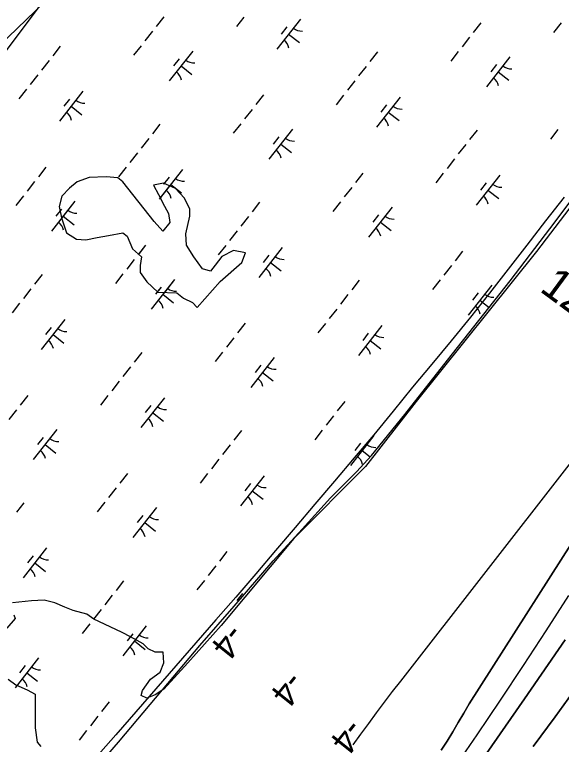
# Model space of a CAD drawing. Extents: x 3896831 to 3918110, y 171006 to 193349.
# Drawn here: x 3910415 to 3911133, y 185832 to 186792 of the extents above; entities that cross this region are included whole.
import ezdxf

# ---------------------------------------------------------------- set-up
doc = ezdxf.new("R2010")
doc.units = 0
for name, color, linetype in [('V-RIVR-EDGE', 7, 'Continuous'), ('V-RIVR-RANG', 7, 'Continuous'), ('V-RRAP-FSHR', 7, 'Continuous'), ('V-STRM-FMON', 7, 'Continuous'), ('V-TOPO-DPTH', 7, 'Continuous'), ('V-TOPO-MINR', 7, 'Continuous'), ('V-TOPO-SHOR', 7, 'Continuous'), ('V-UTIL-LINE', 7, 'Continuous'), ('V-WETL-SWMP', 7, 'Continuous')]:
    doc.layers.add(name, color=color, linetype=linetype)

msp = doc.modelspace()

# ---------------------------------------------------------------- linework, layer by layer
at = {"layer": 'V-RIVR-EDGE'}
for points in [[(3911168.36, 186569.27), (3911100.52, 186480.07), (3910942.56, 186283.08), (3910875.65, 186197.59), (3910781.8, 186102.81), (3910686.1, 185988.52), (3910642.42, 185939.27), (3910610.83, 185904.89), (3910599.68, 185897.45), (3910588.53, 185892.81), (3910581.1, 185896.53), (3910582.95, 185903.03), (3910593.18, 185917.9), (3910606.18, 185927.19), (3910610.83, 185939.27), (3910609.9, 185953.21), (3910599.68, 185953.21), (3910590.39, 185957.85), (3910583.88, 185964.36), (3910567.16, 185973.65), (3910556.01, 185979.23), (3910532.78, 185990.38), (3910518.84, 185996.88), (3910509.55, 186003.38), (3910491.89, 186008.03), (3910480.74, 186012.68), (3910467.73, 186018.25), (3910453.79, 186021.97), (3910437.07, 186021.04), (3910411.98, 186018.25)], [(3910413.84, 186002.46), (3910415.7, 185997.81), (3910404.55, 185984.8)], [(3910406.4, 185917.9), (3910416.63, 185910.46), (3910431.49, 185903.96), (3910441.71, 185898.38), (3910441.71, 185865.86), (3910441.71, 185853.78), (3910444.5, 185835.2), (3910449.15, 185829.62)]]:
    msp.add_lwpolyline(points, dxfattribs=at)
at = {"layer": 'V-RRAP-FSHR'}
msp.add_lwpolyline([(3911136.72, 186551.64), (3911112.19, 186520.48), (3911087.65, 186488.46), (3911063.12, 186456.86), (3911038.59, 186425.27), (3911013.98, 186393.74), (3910988.56, 186362.85), (3910963.15, 186331.96), (3910937.74, 186301.76), (3910912.32, 186270.19), (3910886.91, 186239.3), (3910861.11, 186208.73), (3910835.19, 186178.26), (3910809.28, 186147.79), (3910783.37, 186117.32), (3910757.45, 186086.85), (3910731.54, 186056.38), (3910705.62, 186025.91), (3910679.4, 185995.71), (3910653.12, 185965.56), (3910626.83, 185935.41), (3910600.55, 185905.25), (3910574.27, 185875.1), (3910547.98, 185844.95), (3910521.58, 185814.9)], dxfattribs=at)
at = {"layer": 'V-TOPO-DPTH'}
for points in [[(3910975.31, 185824.52), (3910982.92, 185836.55), (3910990.44, 185848.64), (3910997.79, 185860.83), (3911005.01, 185873.1), (3911012.03, 185885.48), (3911344.1, 186406.15), (3911364.46, 186434.24), (3911384.91, 186462.25), (3911405.53, 186490.15), (3911426.24, 186517.98), (3911450.95, 186550.99), (3911484.08, 186595.28), (3911517.18, 186639.59), (3911550.24, 186683.94), (3911583.28, 186728.29), (3911836.46, 187068.58), (3911837.2, 187069.56), (3911839.41, 187072.51), (3911840.89, 187074.47), (3911842.38, 187076.43), (3912183.06, 187527.69)], [(3911138.22, 185969.52), (3911084.7, 185892.08), (3910998.82, 185768.55)], [(3910998.82, 185768.55), (3911084.7, 185892.08), (3911138.22, 185969.52)], [(3911153.68, 185907.75), (3911124.95, 185868.61), (3911096.32, 185829.41)], [(3911096.32, 185829.41), (3911124.95, 185868.61), (3911153.68, 185907.75)]]:
    msp.add_lwpolyline(points, dxfattribs=at)
at = {"layer": 'V-TOPO-MINR'}
for points in [[(3912110.26, 187582.7), (3912109.86, 187582.17), (3912062.97, 187520.19), (3912016.27, 187458.06), (3911806.03, 187176.85), (3911786.69, 187150.51), (3911767.66, 187123.94), (3911749.1, 187097.04), (3911730.85, 187069.93), (3911675.85, 186986.65), (3911384.63, 186512.07), (3911369.48, 186491.32), (3911368.2, 186489.57), (3911365.6, 186486.09), (3911364.29, 186484.37), (3911362.34, 186481.81), (3911360.98, 186480.03), (3910921.72, 185915.31), (3910911.07, 185901.51), (3910900.48, 185887.67), (3910889.99, 185873.76), (3910879.56, 185859.8), (3910869.31, 185845.71), (3910859.22, 185831.5)], [(3912183.06, 187527.69), (3911842.38, 187076.43), (3911840.89, 187074.47), (3911839.41, 187072.51), (3911837.2, 187069.56), (3911836.46, 187068.58), (3911583.28, 186728.29), (3911550.24, 186683.94), (3911517.18, 186639.59), (3911484.08, 186595.28), (3911450.95, 186550.99), (3911426.24, 186517.98), (3911405.53, 186490.15), (3911384.91, 186462.25), (3911364.46, 186434.24), (3911344.1, 186406.15), (3911012.03, 185885.48), (3911005.01, 185873.1), (3910997.79, 185860.83), (3910990.44, 185848.64), (3910982.92, 185836.55), (3910975.31, 185824.52)], [(3911142.63, 186027.75), (3911112.94, 185981.68), (3911082.97, 185935.8), (3911052.58, 185890.19), (3911021.92, 185844.76), (3910993.38, 185802.89)], [(3911138.22, 185969.52), (3911084.7, 185892.08), (3910998.82, 185768.55)], [(3911153.68, 185907.75), (3911124.95, 185868.61), (3911096.32, 185829.41)]]:
    msp.add_lwpolyline(points, dxfattribs=at)
at = {"layer": 'V-TOPO-SHOR'}
msp.add_lwpolyline([(3910654.5, 186406.51), (3910684.96, 186440.74), (3910713.5, 186465.57), (3910718.06, 186478.34), (3910702.4, 186481.53), (3910687.08, 186473.56), (3910678.27, 186462.32), (3910672.1, 186454.44), (3910661.58, 186457.24), (3910650.49, 186473.2), (3910640.52, 186488.27), (3910639.7, 186503.44), (3910645.04, 186526.48), (3910644.95, 186535.63), (3910638.11, 186550.07), (3910626.38, 186562.9), (3910610.24, 186570.1), (3910597.32, 186567.52), (3910603.92, 186555.08), (3910611.88, 186539.76), (3910617.11, 186530.22), (3910618.57, 186518.18), (3910609.76, 186506.94), (3910598.02, 186519.76), (3910557.11, 186571.8), (3910550.36, 186577.09), (3910534.95, 186578.27), (3910512.64, 186577.61), (3910497.08, 186571.65), (3910486.89, 186563.29), (3910476.95, 186552.92), (3910473.52, 186539.28), (3910476.35, 186524.35), (3910482.79, 186504.78), (3910496.04, 186496.2), (3910508.32, 186495.66), (3910523.25, 186498.49), (3910538.17, 186501.31), (3910557.11, 186504.63), (3910562.73, 186500.22), (3910569.82, 186483.77), (3910581.31, 186472.95), (3910579.63, 186461.55), (3910579.73, 186452.41), (3910588.33, 186440.22), (3910603.19, 186426.75), (3910627.75, 186425.66), (3910636.75, 186418.61), (3910648.63, 186412.92)], close=True, dxfattribs=at)
at = {"layer": 'V-UTIL-LINE'}
for points in [[(3907581.38, 183502.32), (3907734.57, 183396.26), (3908170.58, 183973.68), (3908524.1, 184327.21), (3908912.98, 184727.87), (3909396.13, 185399.56), (3909513.97, 185670.6), (3909808.57, 186000.55), (3910067.82, 186295.15), (3911010.55, 187556.05), (3911470.13, 188145.26)], [(3911670.46, 187980.28), (3909726.08, 186106.61), (3909690.73, 186047.69), (3909490.4, 185423.13), (3908571.24, 184256.5), (3908123.44, 183643.73), (3907157.15, 182394.62), (3906544.37, 181593.3), (3906120.15, 181051.23), (3905460.24, 180002.44), (3904670.7, 178765.11), (3903951.87, 177622.05), (3903445.16, 176832.52), (3902962.01, 176054.77), (3902855.95, 175866.22)]]:
    msp.add_lwpolyline(points, dxfattribs=at)
at = {"layer": 'V-WETL-SWMP'}
for p, q in [((3910610.7, 186788.47), (3910600.83, 186775.87)), ((3910716.17, 186788.34), (3910706.3, 186775.74)), ((3910790.3, 186785.6), (3910759.46, 186746.25)), ((3910772.51, 186775.41), (3910765.1, 186765.96)), ((3911027.35, 186780.77), (3911017.48, 186768.17)), ((3911132.81, 186780.64), (3911122.94, 186768.04)), ((3910595.9, 186769.58), (3910586.03, 186756.98)), ((3910774.88, 186765.92), (3910789.05, 186754.82)), ((3911012.54, 186761.88), (3911002.67, 186749.28)), ((3910474.86, 186750.1), (3910464.99, 186737.5)), ((3910581.09, 186750.69), (3910571.22, 186738.09)), ((3910648.91, 186743.65), (3910618.07, 186704.3)), ((3910891.5, 186742.4), (3910881.63, 186729.8)), ((3910997.74, 186742.99), (3910987.87, 186730.39)), ((3911065.55, 186735.95), (3911034.71, 186696.6)), ((3910460.05, 186731.21), (3910450.18, 186718.61)), ((3910631.12, 186733.46), (3910623.71, 186724.01)), ((3911047.76, 186725.76), (3911040.36, 186716.31)), ((3910633.49, 186723.98), (3910647.66, 186712.87)), ((3910876.69, 186723.51), (3910866.82, 186710.91)), ((3911050.13, 186716.28), (3911064.3, 186705.17)), ((3910445.25, 186712.32), (3910435.38, 186699.72)), ((3910861.89, 186704.62), (3910852.02, 186692.02)), ((3910430.44, 186693.43), (3910420.57, 186680.83)), ((3910504.58, 186690.69), (3910473.73, 186651.34)), ((3910486.78, 186680.5), (3910479.38, 186671.05)), ((3910741.62, 186685.86), (3910731.75, 186673.27)), ((3910847.08, 186685.73), (3910837.21, 186673.13)), ((3910921.22, 186682.99), (3910890.38, 186643.64)), ((3910489.15, 186671.02), (3910503.32, 186659.91)), ((3910726.82, 186666.97), (3910716.95, 186654.38)), ((3910903.43, 186672.8), (3910896.02, 186663.35)), ((3910905.8, 186663.32), (3910919.96, 186652.21)), ((3910712.01, 186648.08), (3910702.14, 186635.49)), ((3910605.78, 186647.49), (3910595.91, 186634.89)), ((3910779.83, 186641.04), (3910748.98, 186601.69)), ((3911022.42, 186639.79), (3911012.55, 186627.19)), ((3911128.65, 186640.38), (3911118.78, 186627.79)), ((3910590.97, 186628.6), (3910581.1, 186616)), ((3910762.04, 186630.85), (3910754.63, 186621.4)), ((3910764.41, 186621.37), (3910778.57, 186610.26)), ((3911007.61, 186620.9), (3910997.74, 186608.3)), ((3910576.17, 186609.71), (3910566.3, 186597.12)), ((3910992.81, 186602.01), (3910982.94, 186589.42)), ((3910455.9, 186590.95), (3910446.03, 186578.36)), ((3910561.36, 186590.82), (3910551.49, 186578.23)), ((3910635.49, 186588.08), (3910604.65, 186548.73)), ((3910872.54, 186583.25), (3910862.67, 186570.66)), ((3910978, 186583.12), (3910968.13, 186570.53)), ((3910441.09, 186572.06), (3910431.22, 186559.47)), ((3910617.7, 186577.89), (3910610.3, 186568.44)), ((3911052.14, 186580.38), (3911021.29, 186541.03)), ((3910618.51, 186566.41), (3910606.2, 186550.7)), ((3910611.24, 186569.65), (3910610.3, 186568.44)), ((3910620.07, 186568.41), (3910634.24, 186557.3)), ((3910857.74, 186564.36), (3910847.87, 186551.77)), ((3911034.34, 186570.19), (3911026.94, 186560.74)), ((3911124.97, 186519.05), (3911160.98, 186567.4)), ((3910426.29, 186553.17), (3910416.42, 186540.58)), ((3911036.72, 186560.71), (3911050.88, 186549.6)), ((3910494.1, 186546.13), (3910463.26, 186506.78)), ((3910494.1, 186546.13), (3910476.55, 186523.74)), ((3910736.69, 186544.88), (3910726.82, 186532.29)), ((3910842.93, 186545.47), (3910833.06, 186532.88)), ((3910476.31, 186535.94), (3910468.91, 186526.5)), ((3910476.31, 186535.94), (3910474.57, 186533.72)), ((3910910.75, 186538.43), (3910879.9, 186499.08)), ((3910478.68, 186526.46), (3910492.85, 186515.35)), ((3910478.68, 186526.46), (3910492.85, 186515.35)), ((3910721.89, 186525.99), (3910712.02, 186513.4)), ((3910892.95, 186528.24), (3910885.55, 186518.8)), ((3910895.32, 186518.76), (3910909.49, 186507.65)), ((3911065.95, 186441.77), (3911124.97, 186519.05)), ((3910707.08, 186507.1), (3910697.21, 186494.51)), ((3910586.82, 186488.34), (3910576.95, 186475.75)), ((3910586.82, 186488.34), (3910577.54, 186476.5)), ((3910692.28, 186488.21), (3910682.41, 186475.62)), ((3910766.41, 186485.47), (3910735.57, 186446.12)), ((3910748.62, 186475.28), (3910741.22, 186465.84)), ((3911003.46, 186480.64), (3910993.59, 186468.05)), ((3910572.01, 186469.45), (3910562.14, 186456.86)), ((3910750.99, 186465.8), (3910765.16, 186454.69)), ((3910988.65, 186461.75), (3910978.78, 186449.16)), ((3910450.97, 186449.97), (3910441.1, 186437.38)), ((3910557.21, 186450.56), (3910547.34, 186437.97)), ((3910625.02, 186443.53), (3910594.18, 186404.17)), ((3910625.02, 186443.53), (3910611.58, 186426.38)), ((3910867.61, 186442.27), (3910857.74, 186429.68)), ((3910973.85, 186442.86), (3910963.98, 186430.27)), ((3910983.72, 186337.28), (3911065.95, 186441.77)), ((3910436.16, 186431.08), (3910426.29, 186418.49)), ((3910607.23, 186433.33), (3910599.83, 186423.89)), ((3910607.23, 186433.33), (3910602.54, 186427.34)), ((3911041.67, 186435.83), (3911010.82, 186396.47)), ((3910609.6, 186423.85), (3910623.77, 186412.75)), ((3910852.81, 186423.38), (3910842.94, 186410.79)), ((3911023.87, 186425.63), (3911016.47, 186416.19)), ((3910421.36, 186412.19), (3910411.49, 186399.6)), ((3911026.24, 186416.15), (3911038.33, 186406.68)), ((3910838, 186404.49), (3910828.13, 186391.9)), ((3910480.69, 186390.57), (3910449.84, 186351.21)), ((3910462.9, 186380.37), (3910455.49, 186370.93)), ((3910717.73, 186385.73), (3910707.86, 186373.14)), ((3910823.2, 186385.6), (3910813.33, 186373.01)), ((3910897.33, 186382.87), (3910866.49, 186343.51)), ((3910465.27, 186370.89), (3910479.43, 186359.79)), ((3910879.54, 186372.67), (3910872.14, 186363.23)), ((3910702.93, 186366.84), (3910693.06, 186354.25)), ((3910881.91, 186363.19), (3910896.08, 186352.09)), ((3910581.89, 186347.36), (3910572.02, 186334.77)), ((3910688.12, 186347.95), (3910678.25, 186335.36)), ((3910755.94, 186340.92), (3910725.1, 186301.56)), ((3910927.49, 186265.71), (3910983.72, 186337.28)), ((3910567.08, 186328.47), (3910557.21, 186315.88)), ((3910738.15, 186330.72), (3910730.75, 186321.28)), ((3910740.52, 186321.24), (3910754.69, 186310.14)), ((3910552.28, 186309.58), (3910542.41, 186296.99)), ((3910432.01, 186290.82), (3910422.14, 186278.23)), ((3910537.47, 186290.69), (3910527.6, 186278.1)), ((3910611.61, 186287.96), (3910580.76, 186248.6)), ((3910848.65, 186283.12), (3910838.78, 186270.53)), ((3910593.81, 186277.76), (3910586.41, 186268.32)), ((3910417.21, 186271.93), (3910407.34, 186259.34)), ((3910596.19, 186268.28), (3910610.35, 186257.18)), ((3910833.85, 186264.23), (3910823.98, 186251.64)), ((3910883.54, 186212.02), (3910927.49, 186265.71)), ((3910470.22, 186246.01), (3910439.37, 186206.66)), ((3910712.81, 186244.75), (3910702.94, 186232.16)), ((3910819.04, 186245.34), (3910809.17, 186232.75)), ((3910452.42, 186235.81), (3910445.02, 186226.37)), ((3910886.86, 186238.31), (3910856.02, 186198.96)), ((3910454.79, 186226.33), (3910468.96, 186215.23)), ((3910698, 186225.86), (3910688.13, 186213.27)), ((3910869.07, 186228.11), (3910861.66, 186218.67)), ((3910871.44, 186218.63), (3910882.02, 186210.33)), ((3910683.2, 186206.97), (3910673.33, 186194.38)), ((3910864.19, 186190.53), (3910883.54, 186212.02)), ((3910562.93, 186188.22), (3910553.06, 186175.62)), ((3910668.39, 186188.08), (3910658.52, 186175.49)), ((3910829.67, 186156.11), (3910864.19, 186190.53)), ((3910742.53, 186185.35), (3910711.68, 186146)), ((3910548.12, 186169.33), (3910538.25, 186156.73)), ((3910724.73, 186175.15), (3910717.33, 186165.71)), ((3910727.1, 186165.67), (3910741.27, 186154.57)), ((3910427.08, 186149.84), (3910417.21, 186137.25)), ((3910533.32, 186150.44), (3910523.45, 186137.84)), ((3910792.71, 186115.27), (3910829.67, 186156.11)), ((3910601.13, 186143.4), (3910570.29, 186104.05)), ((3910583.34, 186133.21), (3910575.94, 186123.76)), ((3910585.71, 186123.72), (3910599.88, 186112.62)), ((3910754.35, 186073.36), (3910792.71, 186115.27)), ((3910456.8, 186090.44), (3910425.96, 186051.09)), ((3910693.85, 186085.61), (3910683.98, 186073.01)), ((3910439.01, 186080.25), (3910431.61, 186070.8)), ((3910703.34, 186013.92), (3910754.35, 186073.36)), ((3910441.38, 186070.76), (3910455.55, 186059.66)), ((3910679.04, 186066.72), (3910669.17, 186054.12)), ((3910558, 186047.24), (3910548.13, 186034.64)), ((3910664.24, 186047.83), (3910654.37, 186035.23)), ((3910543.2, 186028.35), (3910533.33, 186015.75)), ((3910714.26, 186030.6), (3910706.86, 186021.15)), ((3910528.39, 186009.46), (3910518.52, 185996.86)), ((3910658.31, 185961.99), (3910703.34, 186013.92)), ((3910513.59, 185990.57), (3910503.72, 185977.97)), ((3910587.72, 185987.83), (3910556.88, 185948.48)), ((3910569.93, 185977.64), (3910562.52, 185968.19)), ((3910572.3, 185968.16), (3910586.46, 185957.05)), ((3910609.07, 185903.99), (3910658.31, 185961.99)), ((3910446.33, 185945.88), (3910415.49, 185906.53)), ((3910428.54, 185935.69), (3910421.13, 185926.24)), ((3910430.91, 185926.21), (3910445.07, 185915.1)), ((3910551.4, 185835.25), (3910609.07, 185903.99)), ((3910539.04, 185888.09), (3910529.17, 185875.5)), ((3910524.24, 185869.2), (3910514.37, 185856.61)), ((3910509.43, 185850.31), (3910499.56, 185837.72)), ((3910490.54, 185765.06), (3910551.4, 185835.25))]:
    msp.add_line(p, q, dxfattribs=at)
msp.add_lwpolyline([(3910654.5, 186406.51), (3910684.96, 186440.74), (3910713.5, 186465.57), (3910718.06, 186478.34), (3910702.4, 186481.53), (3910687.08, 186473.56), (3910678.27, 186462.32), (3910672.1, 186454.44), (3910661.58, 186457.24), (3910650.49, 186473.2), (3910640.52, 186488.27), (3910639.7, 186503.44), (3910645.04, 186526.48), (3910644.95, 186535.63), (3910638.11, 186550.07), (3910626.38, 186562.9), (3910610.24, 186570.1), (3910597.32, 186567.52), (3910603.92, 186555.08), (3910611.88, 186539.76), (3910617.11, 186530.22), (3910618.57, 186518.18), (3910609.76, 186506.94), (3910598.02, 186519.76), (3910557.11, 186571.8), (3910550.36, 186577.09), (3910534.95, 186578.27), (3910512.64, 186577.61), (3910497.08, 186571.65), (3910486.89, 186563.29), (3910476.95, 186552.92), (3910473.52, 186539.28), (3910476.35, 186524.35), (3910482.79, 186504.78), (3910496.04, 186496.2), (3910508.32, 186495.66), (3910523.25, 186498.49), (3910538.17, 186501.31), (3910557.11, 186504.63), (3910562.73, 186500.22), (3910569.82, 186483.77), (3910581.31, 186472.95), (3910579.63, 186461.55), (3910579.73, 186452.41), (3910588.33, 186440.22), (3910603.19, 186426.75), (3910627.75, 186425.66), (3910636.75, 186418.61), (3910648.63, 186412.92)], close=True, dxfattribs=at)
for centre, start, end in [((3910792.1, 186787.52), 231.14028, 272.68394), ((3910758.03, 186744.04), 11.14028, 52.68394), ((3910650.71, 186745.57), 231.14028, 272.68394), ((3910616.64, 186702.09), 11.14028, 52.68394), ((3911067.36, 186737.87), 231.14028, 272.68394), ((3911033.28, 186694.39), 11.14028, 52.68394), ((3910506.38, 186692.61), 231.14028, 272.68394), ((3910923.02, 186684.91), 231.14028, 272.68394), ((3910472.3, 186649.13), 11.14028, 52.68394), ((3910888.94, 186641.43), 11.14028, 52.68394), ((3910781.63, 186642.96), 231.14028, 272.68394), ((3910747.55, 186599.48), 11.14028, 52.68394), ((3910637.3, 186590), 231.14028, 272.68394), ((3911053.94, 186582.3), 231.14028, 272.68394), ((3910603.22, 186546.52), 11.14028, 52.68394), ((3910603.22, 186546.52), 11.14028, 52.68394), ((3911019.86, 186538.82), 11.14028, 52.68394), ((3910495.91, 186548.05), 231.14028, 272.68394), ((3910495.91, 186548.05), 231.14028, 272.68394), ((3910912.55, 186540.35), 231.14028, 272.68394), ((3910461.83, 186504.57), 11.14028, 52.68394), ((3910878.47, 186496.87), 11.14028, 52.68394), ((3910768.22, 186487.39), 231.14028, 272.68394), ((3910734.14, 186443.91), 11.14028, 52.68394), ((3910626.83, 186445.44), 231.14028, 272.68394), ((3910626.83, 186445.44), 231.14028, 272.68394), ((3911043.47, 186437.74), 231.14028, 272.68394), ((3910592.75, 186401.96), 11.14028, 52.68394), ((3911009.39, 186394.26), 11.14028, 52.68394), ((3910482.49, 186392.48), 231.14028, 272.68394), ((3910899.14, 186384.78), 231.14028, 272.68394), ((3910448.41, 186349), 11.14028, 52.68394), ((3910865.06, 186341.3), 11.14028, 52.68394), ((3910757.74, 186342.83), 231.14028, 272.68394), ((3910723.67, 186299.35), 11.14028, 52.68394), ((3910613.41, 186289.87), 231.14028, 272.68394), ((3910579.33, 186246.39), 11.14028, 52.68394), ((3910472.02, 186247.93), 231.14028, 272.68394), ((3910888.66, 186240.23), 231.14028, 272.68394), ((3910437.94, 186204.45), 11.14028, 52.68394), ((3910854.59, 186196.75), 11.14028, 52.68394), ((3910744.33, 186187.27), 231.14028, 272.68394), ((3910710.25, 186143.79), 11.14028, 52.68394), ((3910602.94, 186145.32), 231.14028, 272.68394), ((3910568.86, 186101.84), 11.14028, 52.68394), ((3910458.6, 186092.36), 231.14028, 272.68394), ((3910424.53, 186048.88), 11.14028, 52.68394), ((3910589.52, 185989.75), 231.14028, 272.68394), ((3910555.45, 185946.27), 11.14028, 52.68394), ((3910448.13, 185947.8), 231.14028, 272.68394), ((3910414.06, 185904.32), 11.14028, 52.68394)]:
    msp.add_arc(centre, 17.62, start, end, dxfattribs=at)

# ---------------------------------------------------------------- texts
at = {"layer": 'V-RIVR-RANG'}
for p in [(3910696.17, 185992.72), (3910774.4, 185930.43), (3910852.62, 185868.13)]:
    msp.add_text('-4', height=33.5, rotation=231.32833, dxfattribs=at).set_placement(p)
at = {"layer": 'V-STRM-FMON'}
msp.add_text('12.60R', height=42, rotation=323.63062, dxfattribs=at).set_placement((3911103.21, 186428.83))

doc.saveas('drawing.dxf')
